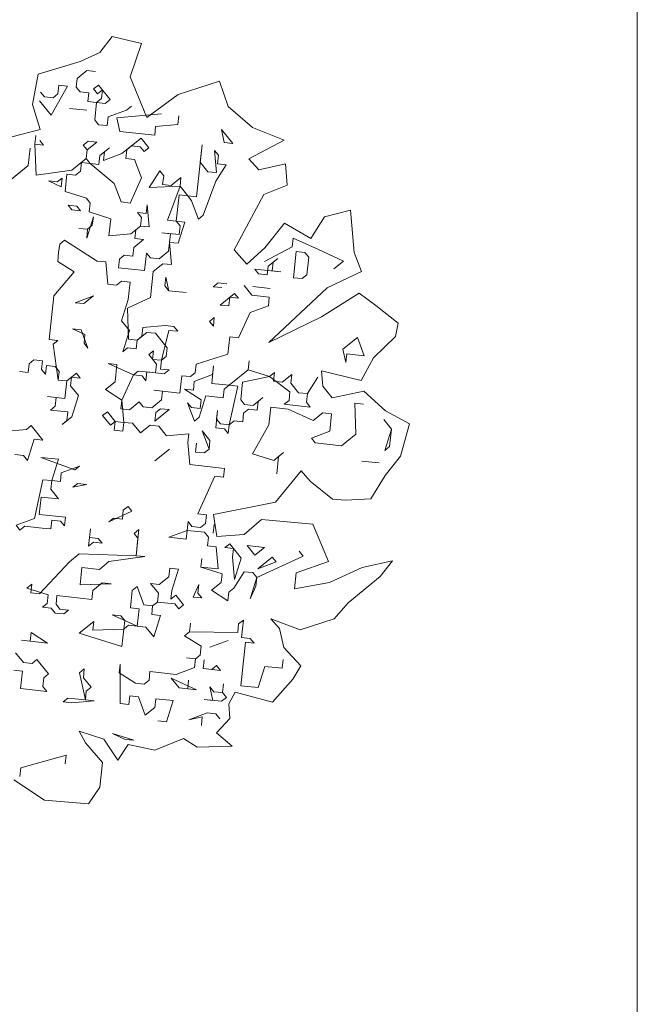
# Model space of a CAD drawing. Header units: metres. Extents: x -228 to 168, y -124 to 293.
# Tile 552 of 613: x 162.67 to 168.13, y 128.25 to 136.95. Entities that reach past the tile are written whole.
import ezdxf

# ---------------------------------------------------------------- set-up
doc = ezdxf.new("R2010")
doc.units = ezdxf.units.M
doc.header["$MEASUREMENT"] = 0
doc.layers.add('Bepflanzung.3 _ UMGEBUNG', color=7, linetype='Continuous')

msp = doc.modelspace()

# ---------------------------------------------------------------- linework, layer by layer
at = {"color": 9, "linetype": 'Continuous', "lineweight": 18, "flags": 128}
msp.add_lwpolyline([(168.1325, -123.9489), (-223.5294, -123.9489), (-223.5294, 292.5385), (168.1325, 292.5385)], close=True, dxfattribs=at)
at = {"layer": 'Bepflanzung.3 _ UMGEBUNG', "color": 33, "linetype": 'Continuous', "lineweight": 18, "true_color": 0xa89c73}
for p, q in [((163.4901, 136.7964), (163.3802, 136.6551)), ((163.7487, 136.7355), (163.4901, 136.7964)), ((163.3802, 136.6551), (163.2079, 136.5773)), ((163.6498, 136.4397), (163.7487, 136.7355)), ((163.2079, 136.5773), (162.8348, 136.4658)), ((163.2663, 136.4958), (163.1812, 136.4272)), ((163.3432, 136.4876), (163.2663, 136.4958)), ((162.8348, 136.4658), (162.7857, 136.1954)), ((163.1812, 136.4272), (163.173, 136.3503)), ((163.7958, 136.0831), (163.6498, 136.4397)), ((164.4377, 136.4038), (164.074, 136.2863)), ((164.5171, 136.1805), (164.4377, 136.4038)), ((162.8572, 136.3064), (162.8915, 136.2638)), ((163.0961, 136.3586), (162.9519, 136.1018)), ((163.0109, 136.2899), (163.0192, 136.3668)), ((163.0192, 136.3668), (163.0961, 136.3586)), ((163.173, 136.3503), (163.2073, 136.3077)), ((163.2073, 136.3077), (163.2842, 136.2995)), ((163.3267, 136.3338), (163.3693, 136.3681)), ((163.3611, 136.2912), (163.3267, 136.3338)), ((163.4036, 136.3256), (163.3611, 136.2912)), ((163.3693, 136.3681), (163.4723, 136.2404)), ((163.3954, 136.2487), (163.4036, 136.3256)), ((162.9519, 136.1018), (162.8489, 136.2295)), ((162.8915, 136.2638), (162.9684, 136.2556)), ((162.9684, 136.2556), (163.0109, 136.2899)), ((163.2842, 136.2995), (163.2759, 136.2226)), ((163.2759, 136.2226), (163.3528, 136.2144)), ((163.3528, 136.2144), (163.3954, 136.2487)), ((163.4723, 136.2404), (163.4297, 136.2061)), ((164.074, 136.2863), (163.7958, 136.0831)), ((162.7857, 136.1954), (162.8548, 135.9754)), ((163.1139, 136.1622), (163.2677, 136.1457)), ((163.2677, 136.1457), (163.1139, 136.1622)), ((163.3528, 136.2144), (163.3363, 136.0606)), ((163.4297, 136.2061), (163.3528, 136.2144)), ((163.4558, 136.0867), (163.6178, 136.1471)), ((163.6178, 136.1471), (163.6603, 136.1814)), ((164.7302, 135.9945), (164.5171, 136.1805)), ((163.3363, 136.0606), (163.3706, 136.018)), ((163.4475, 136.0098), (163.4558, 136.0867)), ((163.5326, 136.0784), (163.9253, 136.1141)), ((163.5587, 135.959), (163.5326, 136.0784)), ((164.0791, 136.0976), (164.0708, 136.0207)), ((162.8548, 135.9754), (162.6024, 135.9098)), ((163.3706, 136.018), (163.4475, 136.0098)), ((163.8663, 135.926), (163.5587, 135.959)), ((163.8745, 136.0029), (163.8663, 135.926)), ((164.0708, 136.0207), (163.8745, 136.0029)), ((164.4813, 135.86), (164.457, 135.9773)), ((164.457, 135.9773), (164.5582, 135.8518)), ((165.0096, 135.883), (164.7302, 135.9945)), ((162.8077, 135.8451), (162.8159, 135.922)), ((162.8503, 135.8794), (162.8846, 135.8369)), ((163.2347, 135.8382), (163.2773, 135.8725)), ((163.2773, 135.8725), (163.3541, 135.8643)), ((163.5765, 135.7626), (163.7468, 135.8999)), ((163.7468, 135.8999), (163.8154, 135.8148)), ((164.6993, 135.7154), (165.0096, 135.883)), ((162.7486, 135.657), (162.7651, 135.8108)), ((162.7651, 135.8108), (162.7486, 135.657)), ((162.8846, 135.8369), (162.8077, 135.8451)), ((162.8077, 135.8451), (162.8173, 135.5719)), ((163.269, 135.7956), (163.2347, 135.8382)), ((163.2608, 135.7187), (163.269, 135.7956)), ((163.269, 135.7956), (163.2608, 135.7187)), ((163.3541, 135.8643), (163.269, 135.7956)), ((163.3802, 135.7448), (163.4653, 135.8134)), ((163.4653, 135.8134), (163.4228, 135.7791)), ((163.6191, 135.797), (163.6109, 135.7201)), ((163.6617, 135.8313), (163.6191, 135.797)), ((163.7386, 135.823), (163.6617, 135.8313)), ((163.7729, 135.7805), (163.7386, 135.823)), ((163.8154, 135.8148), (163.7729, 135.7805)), ((164.2355, 135.3809), (164.2867, 135.8401)), ((164.2867, 135.8401), (164.2685, 135.6884)), ((164.414, 135.595), (164.3962, 135.7914)), ((164.3962, 135.7914), (164.4305, 135.7488)), ((164.5582, 135.8518), (164.4813, 135.86)), ((163.1331, 135.6158), (163.2608, 135.7187)), ((163.2608, 135.7187), (163.2951, 135.6762)), ((163.372, 135.6679), (163.3802, 135.7448)), ((163.4228, 135.7791), (163.4145, 135.7022)), ((163.4145, 135.7022), (163.5765, 135.7626)), ((163.6109, 135.7201), (163.6877, 135.7118)), ((163.6877, 135.7118), (163.7499, 135.5477)), ((164.4305, 135.7488), (164.4223, 135.6719)), ((164.7871, 135.6187), (164.6993, 135.7154)), ((162.7486, 135.657), (162.5358, 135.4854)), ((162.5784, 135.5197), (162.7486, 135.657)), ((162.8173, 135.5719), (163.1331, 135.6158)), ((163.2182, 135.6844), (163.2099, 135.6075)), ((163.2951, 135.6762), (163.2182, 135.6844)), ((163.2951, 135.6762), (163.372, 135.6679)), ((163.5092, 135.4977), (163.2951, 135.6762)), ((163.8185, 135.4625), (163.9102, 135.6102)), ((163.9102, 135.6102), (163.9462, 135.5655)), ((164.2685, 135.6884), (164.3371, 135.6033)), ((164.4992, 135.6637), (164.4058, 135.5182)), ((164.4223, 135.6719), (164.4992, 135.6637)), ((165.0239, 135.672), (164.7871, 135.6187)), ((165.0367, 135.4839), (165.0239, 135.672)), ((163.0397, 135.4703), (162.9285, 135.5211)), ((162.9285, 135.5211), (163.0054, 135.5128)), ((163.0054, 135.5128), (163.0479, 135.5471)), ((163.0479, 135.5471), (163.0397, 135.4703)), ((163.0905, 135.5815), (163.074, 135.4277)), ((163.1674, 135.5732), (163.0905, 135.5815)), ((163.2099, 135.6075), (163.1674, 135.5732)), ((163.7499, 135.5477), (163.6482, 135.3253)), ((163.9462, 135.5655), (163.9362, 135.4907)), ((164.0131, 135.4825), (164.0982, 135.5511)), ((164.0982, 135.5511), (164.09, 135.4743)), ((164.3371, 135.6033), (164.414, 135.595)), ((163.5696, 135.3356), (163.5092, 135.4977)), ((164.09, 135.4743), (163.8185, 135.4625)), ((163.9362, 135.4907), (164.0131, 135.4825)), ((163.9801, 135.175), (164.09, 135.4743)), ((164.09, 135.4743), (164.1586, 135.3891)), ((164.4058, 135.5182), (164.2959, 135.2189)), ((164.8297, 135.4012), (165.0367, 135.4839)), ((163.074, 135.4277), (163.2621, 135.3686)), ((163.2621, 135.3686), (163.2964, 135.3261)), ((164.0818, 135.3974), (164.057, 135.1667)), ((164.1586, 135.3891), (164.0818, 135.3974)), ((164.1586, 135.3891), (164.2355, 135.3809)), ((164.193, 135.3466), (164.1586, 135.3891)), ((164.5694, 134.9114), (164.8297, 135.4012)), ((163.1344, 135.2657), (163.1001, 135.3082)), ((163.1001, 135.3082), (163.177, 135.3)), ((163.2113, 135.2574), (163.1344, 135.2657)), ((163.177, 135.3), (163.2113, 135.2574)), ((163.2964, 135.3261), (163.2882, 135.2492)), ((163.6482, 135.3253), (163.5696, 135.3356)), ((163.792, 135.234), (163.8003, 135.3109)), ((163.8003, 135.3109), (163.8181, 135.1146)), ((164.2533, 135.1845), (164.193, 135.3466)), ((165.5958, 135.2634), (165.3679, 135.2037)), ((165.6293, 134.8881), (165.5958, 135.2634)), ((163.3242, 135.2045), (163.2651, 135.0164)), ((163.2882, 135.2492), (163.478, 135.188)), ((163.3142, 135.1297), (163.3242, 135.2045)), ((163.478, 135.188), (163.4598, 135.0364)), ((163.7495, 135.1997), (163.7152, 135.2423)), ((163.7152, 135.2423), (163.792, 135.234)), ((163.7412, 135.1228), (163.7495, 135.1997)), ((164.057, 135.1667), (163.9801, 135.175)), ((164.2959, 135.2189), (164.2533, 135.1845)), ((165.3679, 135.2037), (165.2456, 135.0134)), ((163.2717, 135.0954), (163.1965, 135.1015)), ((163.1965, 135.1015), (163.2717, 135.0954)), ((163.2651, 135.0164), (163.2717, 135.0954)), ((163.2717, 135.0954), (163.3142, 135.1297)), ((163.6561, 135.0542), (163.7412, 135.1228)), ((163.6987, 135.0885), (163.6904, 135.0116)), ((163.7412, 135.1228), (163.6987, 135.0885)), ((163.8181, 135.1146), (163.7412, 135.1228)), ((164.0913, 135.1242), (164.057, 135.1667)), ((164.057, 135.1667), (164.1339, 135.1585)), ((164.1339, 135.1585), (164.0748, 134.9704)), ((164.0831, 135.0473), (164.0913, 135.1242)), ((165.0124, 135.1486), (164.8388, 134.9316)), ((165.2456, 135.0134), (165.0124, 135.1486)), ((163.4598, 135.0364), (163.6561, 135.0542)), ((163.7673, 135.0034), (163.6822, 134.9347)), ((163.6904, 135.0116), (163.7673, 135.0034)), ((164.0062, 135.0555), (163.9293, 135.0638)), ((163.9293, 135.0638), (164.0831, 135.0473)), ((163.9897, 134.9017), (164.0062, 135.0555)), ((165.0826, 134.9401), (165.0908, 135.0169)), ((165.0908, 135.0169), (165.3132, 134.9153)), ((163.0262, 134.9643), (163.0163, 134.8895)), ((163.0688, 134.9986), (163.0262, 134.9643)), ((163.3581, 134.8139), (163.0688, 134.9986)), ((163.6822, 134.9347), (163.6739, 134.8578)), ((164.0748, 134.9704), (163.998, 134.9786)), ((163.998, 134.9786), (164.0158, 134.7823)), ((164.8388, 134.9316), (164.6813, 134.7849)), ((164.8354, 134.811), (165.0826, 134.9401)), ((165.3132, 134.9153), (165.5356, 134.8137)), ((163.0163, 134.8895), (163.0098, 134.8105)), ((163.5545, 134.8318), (163.5462, 134.7549)), ((163.597, 134.8661), (163.5545, 134.8318)), ((163.6739, 134.8578), (163.597, 134.8661)), ((163.7769, 134.7301), (163.7934, 134.8839)), ((163.7934, 134.8839), (163.8277, 134.8414)), ((163.8277, 134.8414), (163.9046, 134.8331)), ((163.9046, 134.8331), (163.9897, 134.9017)), ((164.6813, 134.7849), (164.5694, 134.9114)), ((164.8698, 134.7685), (164.9549, 134.8371)), ((164.9549, 134.8371), (164.9123, 134.8028)), ((165.0922, 134.6668), (165.1169, 134.8975)), ((165.1169, 134.8975), (165.1938, 134.8893)), ((165.1938, 134.8893), (165.2281, 134.8467)), ((165.2281, 134.8467), (165.2116, 134.6929)), ((165.693, 134.722), (165.6293, 134.8881)), ((163.0098, 134.8105), (163.1536, 134.7192)), ((163.435, 134.8057), (163.3581, 134.8139)), ((163.4528, 134.6094), (163.435, 134.8057)), ((163.5462, 134.7549), (163.7769, 134.7301)), ((163.9389, 134.7905), (163.8538, 134.7219)), ((164.0158, 134.7823), (163.9389, 134.7905)), ((164.981, 134.7177), (164.7503, 134.7424)), ((164.7503, 134.7424), (164.7846, 134.6998)), ((164.8615, 134.6916), (164.8698, 134.7685)), ((164.9123, 134.8028), (164.9041, 134.7259)), ((165.5356, 134.8137), (165.4505, 134.7451)), ((163.1536, 134.7192), (162.975, 134.5051)), ((163.8538, 134.7219), (163.829, 134.4912)), ((163.965, 134.6711), (163.9567, 134.5942)), ((163.991, 134.5516), (163.965, 134.6711)), ((164.7846, 134.6998), (164.8615, 134.6916)), ((164.9041, 134.7259), (164.981, 134.7177)), ((165.169, 134.6586), (165.0922, 134.6668)), ((165.2116, 134.6929), (165.169, 134.6586)), ((165.3897, 134.5781), (165.693, 134.722)), ((163.5297, 134.6011), (163.4528, 134.6094)), ((163.5723, 134.6354), (163.5297, 134.6011)), ((163.6492, 134.6272), (163.5723, 134.6354)), ((163.6327, 134.4734), (163.6492, 134.6272)), ((163.9567, 134.5942), (163.991, 134.5516)), ((164.3837, 134.5873), (164.4263, 134.6216)), ((164.4606, 134.579), (164.3837, 134.5873)), ((164.4263, 134.6216), (164.5032, 134.6134)), ((164.7256, 134.5117), (164.6569, 134.5969)), ((164.7338, 134.5886), (164.8876, 134.5721)), ((164.8876, 134.5721), (164.7338, 134.5886)), ((164.8743, 134.0936), (165.3897, 134.5781)), ((162.975, 134.5051), (162.9338, 134.1207)), ((163.3252, 134.5064), (163.1631, 134.446)), ((163.24, 134.4378), (163.3252, 134.5064)), ((163.829, 134.4912), (163.6244, 134.3965)), ((163.991, 134.5516), (164.1448, 134.5351)), ((164.1448, 134.5351), (163.991, 134.5516)), ((164.4441, 134.4253), (164.5718, 134.5282)), ((164.5292, 134.4939), (164.521, 134.417)), ((164.6061, 134.4857), (164.5292, 134.4939)), ((164.5718, 134.5282), (164.6061, 134.4857)), ((164.8793, 134.4952), (164.7256, 134.5117)), ((164.8711, 134.4184), (164.8793, 134.4952)), ((165.6737, 134.5313), (165.3404, 134.3217)), ((165.8221, 134.4205), (165.6737, 134.5313)), ((163.1631, 134.446), (163.24, 134.4378)), ((163.5736, 134.2853), (163.6327, 134.4734)), ((163.6244, 134.3965), (163.634, 134.1233)), ((164.521, 134.417), (164.4441, 134.4253)), ((164.7091, 134.358), (164.8711, 134.4184)), ((166.0175, 134.2659), (165.8221, 134.4205)), ((164.3507, 134.2798), (164.3933, 134.3141)), ((164.3933, 134.3141), (164.385, 134.2372)), ((164.6075, 134.1356), (164.7091, 134.358)), ((165.3404, 134.3217), (164.8743, 134.0936)), ((163.6423, 134.2002), (163.5736, 134.2853)), ((163.7535, 134.1494), (163.7617, 134.2263)), ((163.7617, 134.2263), (163.9581, 134.2441)), ((163.9581, 134.2441), (164.0349, 134.2359)), ((164.0349, 134.2359), (164.0693, 134.1933)), ((164.385, 134.2372), (164.3507, 134.2798)), ((165.9944, 134.1457), (166.0175, 134.2659)), ((163.2496, 134.1645), (163.1384, 134.2154)), ((163.1384, 134.2154), (163.2153, 134.2071)), ((163.2153, 134.2071), (163.2757, 134.0451)), ((163.2414, 134.0877), (163.2496, 134.1645)), ((163.5832, 134.0121), (163.6423, 134.2002)), ((163.796, 134.1837), (163.7109, 134.1151)), ((163.7109, 134.1151), (163.7535, 134.1494)), ((163.8729, 134.1755), (163.796, 134.1837)), ((163.9759, 134.0478), (163.8729, 134.1755)), ((163.9924, 134.2015), (163.9251, 133.9366)), ((164.0693, 134.1933), (163.9924, 134.2015)), ((164.5141, 133.99), (164.5306, 134.1438)), ((164.5306, 134.1438), (164.6075, 134.1356)), ((165.5301, 134.0366), (165.6578, 134.1396)), ((165.6578, 134.1396), (165.7182, 133.9776)), ((165.7998, 133.958), (165.9944, 134.1457)), ((162.9338, 134.1207), (163.0107, 134.1124)), ((163.0107, 134.1124), (162.9681, 134.0781)), ((162.9681, 134.0781), (163.012, 133.7623)), ((163.2757, 134.0451), (163.2414, 134.0877)), ((163.6258, 134.0464), (163.5832, 134.0121)), ((163.7027, 134.0382), (163.6258, 134.0464)), ((163.634, 134.1233), (163.7109, 134.1151)), ((163.7109, 134.1151), (163.7027, 134.0382)), ((163.9676, 133.9709), (163.9759, 134.0478)), ((163.8139, 133.9874), (163.8564, 134.0217)), ((163.8825, 133.9022), (163.8139, 133.9874)), ((163.8564, 134.0217), (163.8482, 133.9448)), ((163.9251, 133.9366), (163.9676, 133.9709)), ((164.2326, 133.9036), (164.5141, 133.99)), ((165.5561, 133.9172), (165.5301, 134.0366)), ((165.5644, 133.994), (165.5561, 133.9172)), ((165.7182, 133.9776), (165.5644, 133.994)), ((165.6907, 133.759), (165.7998, 133.958)), ((162.7553, 133.9065), (162.7471, 133.8296)), ((162.7979, 133.9408), (162.7553, 133.9065)), ((162.8748, 133.9326), (162.7979, 133.9408)), ((162.8665, 133.8557), (162.8748, 133.9326)), ((162.9091, 133.89), (162.9008, 133.8131)), ((162.986, 133.8818), (162.9091, 133.89)), ((163.0203, 133.8392), (162.986, 133.8818)), ((163.5324, 133.9009), (163.4555, 133.9092)), ((163.4555, 133.9092), (163.6779, 133.8075)), ((163.5159, 133.7471), (163.5324, 133.9009)), ((163.8482, 133.9448), (163.9251, 133.9366)), ((163.8743, 133.8254), (163.8825, 133.9022)), ((163.9251, 133.9366), (163.9168, 133.8597)), ((164.2244, 133.8267), (164.2326, 133.9036)), ((164.3864, 133.8871), (164.3699, 133.7333)), ((164.3781, 133.8102), (164.3864, 133.8871)), ((164.6939, 133.8541), (164.7022, 133.931)), ((164.7022, 133.931), (164.6939, 133.8541)), ((162.7471, 133.8296), (162.6702, 133.8379)), ((162.9008, 133.8131), (162.8665, 133.8557)), ((163.012, 133.7623), (163.0203, 133.8392)), ((163.0889, 133.7541), (163.1741, 133.8227)), ((163.1315, 133.7884), (163.1232, 133.7115)), ((163.2084, 133.7801), (163.1315, 133.7884)), ((163.1741, 133.8227), (163.2084, 133.7801)), ((163.6779, 133.8075), (163.5763, 133.5851)), ((163.6779, 133.8075), (163.7205, 133.8419)), ((163.7548, 133.7993), (163.6779, 133.8075)), ((163.7205, 133.8419), (163.8743, 133.8254)), ((163.7891, 133.7567), (163.7548, 133.7993)), ((163.7974, 133.8336), (163.7891, 133.7567)), ((163.9511, 133.8171), (163.7974, 133.8336)), ((163.9168, 133.8597), (163.9937, 133.8514)), ((163.9937, 133.8514), (163.9511, 133.8171)), ((164.0884, 133.6469), (164.1049, 133.8006)), ((164.1049, 133.8006), (164.1818, 133.7924)), ((164.1818, 133.7924), (164.2244, 133.8267)), ((164.2161, 133.7498), (164.3781, 133.8102)), ((164.5237, 133.7168), (164.6939, 133.8541)), ((164.882, 133.795), (164.6431, 133.7429)), ((164.6939, 133.8541), (164.882, 133.795)), ((164.882, 133.795), (164.9246, 133.8294)), ((165.0618, 133.6591), (164.882, 133.795)), ((164.9246, 133.8294), (164.9163, 133.7525)), ((164.9932, 133.7442), (165.0783, 133.8129)), ((165.0783, 133.8129), (165.0701, 133.736)), ((165.2156, 133.6426), (165.309, 133.7881)), ((165.309, 133.7881), (165.2156, 133.6426)), ((165.353, 133.7075), (165.3405, 133.8451)), ((165.3405, 133.8451), (165.6907, 133.759)), ((163.012, 133.7623), (163.0889, 133.7541)), ((163.0889, 133.7541), (163.012, 133.7623)), ((163.0724, 133.6003), (163.0889, 133.7541)), ((163.1232, 133.7115), (163.1919, 133.6264)), ((163.4308, 133.6785), (163.5159, 133.7471)), ((164.2079, 133.6729), (164.2161, 133.7498)), ((164.3699, 133.7333), (164.5237, 133.7168)), ((164.5237, 133.7168), (164.4811, 133.6825)), ((164.6005, 133.7086), (164.5237, 133.7168)), ((164.525, 133.3667), (164.6005, 133.7086)), ((164.6431, 133.7429), (164.6266, 133.5891)), ((164.9163, 133.7525), (164.9932, 133.7442)), ((165.0701, 133.736), (165.1387, 133.6509)), ((165.4348, 133.606), (165.353, 133.7075)), ((162.9955, 133.6085), (162.9187, 133.6168)), ((162.9187, 133.6168), (163.0724, 133.6003)), ((162.9873, 133.5316), (162.9955, 133.6085)), ((163.1919, 133.6264), (163.1328, 133.4383)), ((163.5763, 133.5851), (163.4308, 133.6785)), ((163.9347, 133.6633), (163.8578, 133.6716)), ((163.8578, 133.6716), (164.0884, 133.6469)), ((163.9264, 133.5865), (163.9347, 133.6633)), ((164.2765, 133.5878), (164.131, 133.6812)), ((164.131, 133.6812), (164.2079, 133.6729)), ((164.3191, 133.6221), (164.26, 133.434)), ((164.4728, 133.6056), (164.3191, 133.6221)), ((164.4811, 133.6825), (164.4728, 133.6056)), ((165.0536, 133.5822), (165.0618, 133.6591)), ((165.1387, 133.6509), (165.2156, 133.6426)), ((165.2156, 133.6426), (165.2074, 133.5657)), ((165.7136, 133.6633), (165.4348, 133.606)), ((165.9067, 133.4912), (165.7136, 133.6633)), ((162.9447, 133.4973), (162.9873, 133.5316)), ((163.5763, 133.5851), (163.5681, 133.5082)), ((163.5941, 133.3888), (163.5763, 133.5851)), ((163.6449, 133.5), (163.7301, 133.5686)), ((163.7301, 133.5686), (163.7644, 133.5261)), ((163.7644, 133.5261), (163.8413, 133.5178)), ((163.8413, 133.5178), (163.9264, 133.5865)), ((164.2174, 133.3997), (164.1571, 133.5617)), ((164.1571, 133.5617), (164.1914, 133.5192)), ((164.2683, 133.5109), (164.2765, 133.5878)), ((164.6266, 133.5891), (164.6609, 133.5466)), ((164.6609, 133.5466), (164.7378, 133.5383)), ((164.7378, 133.5383), (164.8229, 133.607)), ((164.7804, 133.5726), (164.7721, 133.4957)), ((164.8229, 133.607), (164.7804, 133.5726)), ((164.8916, 133.5218), (164.8751, 133.3681)), ((165.0454, 133.5053), (164.8916, 133.5218)), ((165.011, 133.5479), (165.0536, 133.5822)), ((165.2417, 133.5232), (165.011, 133.5479)), ((165.2074, 133.5657), (165.2417, 133.5232)), ((165.7112, 133.5506), (165.6344, 133.5588)), ((165.6344, 133.5588), (165.6439, 133.2856)), ((163.0985, 133.4808), (162.9447, 133.4973)), ((163.1328, 133.4383), (163.0477, 133.3696)), ((163.0903, 133.404), (163.0985, 133.4808)), ((163.406, 133.4478), (163.4486, 133.4822)), ((163.4747, 133.3627), (163.406, 133.4478)), ((163.4486, 133.4822), (163.5172, 133.397)), ((163.5681, 133.5082), (163.6449, 133.5)), ((163.995, 133.5013), (163.8673, 133.3984)), ((163.8673, 133.3984), (163.8756, 133.4753)), ((163.8756, 133.4753), (163.9182, 133.5096)), ((163.9182, 133.5096), (163.995, 133.5013)), ((164.1914, 133.5192), (164.2683, 133.5109)), ((164.26, 133.434), (164.2174, 133.3997)), ((164.4055, 133.3406), (164.422, 133.4944)), ((164.422, 133.4944), (164.4138, 133.4175)), ((164.6527, 133.4697), (164.6444, 133.3928)), ((164.6952, 133.504), (164.6527, 133.4697)), ((164.7721, 133.4957), (164.6952, 133.504)), ((165.2678, 133.4037), (165.0454, 133.5053)), ((165.3529, 133.4723), (165.2678, 133.4037)), ((165.4298, 133.4641), (165.3529, 133.4723)), ((165.4133, 133.3103), (165.4298, 133.4641)), ((166.1193, 133.3765), (165.9067, 133.4912)), ((162.7319, 133.3257), (162.7745, 133.3601)), ((162.7745, 133.3601), (162.8774, 133.2324)), ((163.0477, 133.3696), (163.0903, 133.404)), ((163.5172, 133.397), (163.4747, 133.3627)), ((163.509, 133.3202), (163.5172, 133.397)), ((163.5172, 133.397), (163.5941, 133.3888)), ((163.5941, 133.3888), (163.5859, 133.3119)), ((163.671, 133.3805), (163.5941, 133.3888)), ((163.7396, 133.2954), (163.671, 133.3805)), ((163.8248, 133.3641), (163.7396, 133.2954)), ((163.9017, 133.3558), (163.8248, 133.3641)), ((163.9703, 133.2707), (163.9017, 133.3558)), ((164.4138, 133.4175), (164.4481, 133.375)), ((164.4481, 133.375), (164.525, 133.3667)), ((164.525, 133.3667), (164.5167, 133.2898)), ((164.5676, 133.401), (164.525, 133.3667)), ((164.6444, 133.3928), (164.5676, 133.401)), ((164.8751, 133.3681), (164.7309, 133.1113)), ((165.9597, 133.3295), (165.8911, 133.4146)), ((166.0391, 133.0886), (166.1193, 133.3765)), ((162.5356, 133.3079), (162.7319, 133.3257)), ((163.5859, 133.3119), (163.509, 133.3202)), ((164.1666, 133.2885), (163.9703, 133.2707)), ((164.1584, 133.2116), (164.1666, 133.2885)), ((164.3465, 133.1526), (164.2861, 133.3146)), ((164.2861, 133.3146), (164.3547, 133.2294)), ((164.4824, 133.3324), (164.4055, 133.3406)), ((164.5167, 133.2898), (164.4824, 133.3324)), ((165.2513, 133.2499), (165.4133, 133.3103)), ((165.6439, 133.2856), (165.5162, 133.1826)), ((165.9007, 133.1414), (165.9597, 133.3295)), ((165.9597, 133.3295), (165.9432, 133.1757)), ((162.8005, 133.2406), (162.7415, 133.0525)), ((162.8774, 133.2324), (162.8005, 133.2406)), ((164.1762, 133.0153), (164.1584, 133.2116)), ((164.227, 133.1265), (164.2353, 133.2034)), ((164.2353, 133.2034), (164.227, 133.1265)), ((164.3547, 133.2294), (164.3465, 133.1526)), ((165.2856, 133.2074), (165.2513, 133.2499)), ((165.5162, 133.1826), (165.2856, 133.2074)), ((165.9432, 133.1757), (165.9007, 133.1414)), ((162.7072, 133.0951), (162.6303, 133.1033)), ((162.7415, 133.0525), (162.7072, 133.0951)), ((163.9964, 133.1512), (163.8687, 133.0483)), ((164.3039, 133.1182), (164.227, 133.1265)), ((164.227, 133.1265), (164.3039, 133.1182)), ((164.3465, 133.1526), (164.3039, 133.1182)), ((164.3039, 133.1182), (164.3465, 133.1526)), ((164.7309, 133.1113), (164.919, 133.0523)), ((164.919, 133.0523), (165.0041, 133.1209)), ((164.9616, 133.0866), (164.9451, 132.9328)), ((165.0041, 133.1209), (164.9616, 133.0866)), ((165.9037, 132.9205), (166.0391, 133.0886)), ((163.0147, 133.0621), (162.8609, 133.0786)), ((162.8609, 133.0786), (163.1602, 132.9687)), ((162.9556, 132.874), (163.0147, 133.0621)), ((163.2028, 133.003), (163.0408, 132.9426)), ((163.1602, 132.9687), (163.2028, 133.003)), ((164.4838, 132.9823), (164.1762, 133.0153)), ((165.8499, 133.0302), (165.6961, 133.0467)), ((165.6961, 133.0467), (165.8499, 133.0302)), ((163.0408, 132.9426), (163.0325, 132.8658)), ((164.2462, 132.58), (164.3986, 132.9137)), ((164.3986, 132.9137), (164.4755, 132.9054)), ((164.4755, 132.9054), (164.4838, 132.9823)), ((164.9346, 132.6825), (165.1609, 132.9617)), ((165.1609, 132.9617), (165.2413, 132.8689)), ((165.7766, 132.7127), (165.9037, 132.9205)), ((162.8032, 132.5404), (162.8788, 132.8823)), ((162.8788, 132.8823), (162.9556, 132.874)), ((162.9556, 132.874), (162.9474, 132.7971)), ((163.0325, 132.8658), (162.9556, 132.874)), ((163.1437, 132.8149), (163.1863, 132.8493)), ((163.2632, 132.841), (163.1437, 132.8149)), ((163.1863, 132.8493), (163.2632, 132.841)), ((165.2413, 132.8689), (165.4371, 132.7115)), ((162.9474, 132.7971), (163.016, 132.712)), ((162.8623, 132.7285), (162.8458, 132.5747)), ((163.016, 132.712), (162.8623, 132.7285)), ((164.3863, 132.5734), (164.9346, 132.6825)), ((165.4371, 132.7115), (165.554, 132.7017)), ((165.554, 132.7017), (165.7766, 132.7127)), ((162.8458, 132.5747), (163.0764, 132.55)), ((163.6654, 132.6035), (163.4609, 132.5087)), ((163.5803, 132.5348), (163.5885, 132.6117)), ((163.5885, 132.6117), (163.6311, 132.646)), ((163.6311, 132.646), (163.6654, 132.6035)), ((164.3231, 132.5718), (164.2462, 132.58)), ((164.3148, 132.4949), (164.3231, 132.5718)), ((164.4146, 132.3796), (164.3863, 132.5734)), ((162.6412, 132.48), (162.8032, 132.5404)), ((162.6755, 132.4374), (162.6412, 132.48)), ((162.957, 132.5239), (162.9487, 132.447)), ((163.0339, 132.5157), (162.957, 132.5239)), ((163.0682, 132.4731), (163.0339, 132.5157)), ((163.0764, 132.55), (163.0682, 132.4731)), ((163.4609, 132.5087), (163.5034, 132.5431)), ((163.5034, 132.5431), (163.5803, 132.5348)), ((164.1528, 132.4345), (164.1611, 132.5114)), ((164.1611, 132.5114), (164.1954, 132.4688)), ((164.2723, 132.4606), (164.3148, 132.4949)), ((164.3835, 132.4098), (164.3917, 132.4867)), ((164.8109, 132.53), (164.6564, 132.3973)), ((165.263, 132.4881), (164.8109, 132.53)), ((165.4025, 132.1586), (165.263, 132.4881)), ((162.7181, 132.4718), (162.6755, 132.4374)), ((162.8718, 132.4553), (162.7181, 132.4718)), ((162.9487, 132.447), (162.8718, 132.4553)), ((163.2823, 132.2946), (163.2988, 132.4483)), ((163.2988, 132.4483), (163.2906, 132.3715)), ((163.6833, 132.4071), (163.7258, 132.4414)), ((163.7176, 132.3646), (163.6833, 132.4071)), ((163.7258, 132.4414), (163.7011, 132.2108)), ((163.9908, 132.3741), (164.1528, 132.4345)), ((164.1528, 132.4345), (164.1446, 132.3576)), ((164.3066, 132.418), (164.1528, 132.4345)), ((164.1954, 132.4688), (164.2723, 132.4606)), ((164.3409, 132.3755), (164.3066, 132.418)), ((164.6564, 132.3973), (164.4146, 132.3796)), ((163.3249, 132.3289), (163.2823, 132.2946)), ((163.2906, 132.3715), (163.3675, 132.3632)), ((163.4018, 132.3207), (163.3249, 132.3289)), ((163.3675, 132.3632), (163.4018, 132.3207)), ((163.7011, 132.2108), (163.7176, 132.3646)), ((164.0677, 132.3659), (163.9908, 132.3741)), ((164.1446, 132.3576), (164.0677, 132.3659)), ((164.3327, 132.2986), (164.3409, 132.3755)), ((164.4864, 132.2821), (164.529, 132.3164)), ((164.529, 132.3164), (164.6319, 132.1887)), ((163.1121, 132.1573), (163.1972, 132.2259)), ((163.1972, 132.2259), (163.7011, 132.2108)), ((164.4095, 132.2903), (164.3327, 132.2986)), ((164.4274, 132.094), (164.4095, 132.2903)), ((164.5633, 132.2738), (164.4864, 132.2821)), ((164.5551, 132.197), (164.5633, 132.2738)), ((164.7514, 132.2148), (164.6828, 132.2999)), ((164.6828, 132.2999), (164.8365, 132.2834)), ((164.8365, 132.2834), (164.7514, 132.2148)), ((165.1441, 132.2504), (165.1784, 132.2079)), ((162.8484, 131.8745), (163.1121, 132.1573)), ((163.4622, 132.1586), (163.3771, 132.09)), ((163.778, 132.2025), (163.4622, 132.1586)), ((163.7011, 132.2108), (163.778, 132.2025)), ((164.2736, 132.1105), (164.2818, 132.1874)), ((164.2818, 132.1874), (164.2736, 132.1105)), ((164.5729, 132.0006), (164.5551, 132.197)), ((164.6319, 132.1887), (164.5729, 132.0006)), ((165.1784, 132.2079), (164.7692, 132.0184)), ((164.7775, 132.0953), (164.9052, 132.1983)), ((164.9395, 132.1557), (164.7775, 132.0953)), ((164.9052, 132.1983), (164.9395, 132.1557)), ((165.1162, 132.0589), (165.4025, 132.1586)), ((165.9672, 132.164), (165.6992, 132.1055)), ((165.8599, 132.0282), (165.9672, 132.164)), ((163.2233, 132.1065), (163.2068, 131.9527)), ((163.3771, 132.09), (163.2233, 132.1065)), ((163.9921, 132.024), (164.0004, 132.1009)), ((164.0004, 132.1009), (164.0773, 132.0927)), ((164.0773, 132.0927), (164.0182, 131.9046)), ((164.4617, 132.0514), (164.2736, 132.1105)), ((164.2736, 132.1105), (164.4274, 132.094)), ((164.4534, 131.9745), (164.4617, 132.0514)), ((164.658, 132.0693), (164.5646, 131.9237)), ((164.7349, 132.061), (164.658, 132.0693)), ((164.7692, 132.0184), (164.7349, 132.061)), ((165.1012, 131.9188), (165.1162, 132.0589)), ((165.6992, 132.1055), (165.4123, 131.9727)), ((162.7372, 131.9253), (162.7798, 131.9596)), ((162.7798, 131.9596), (162.7716, 131.8828)), ((163.2068, 131.9527), (163.48, 131.9623)), ((163.4031, 131.9705), (163.318, 131.9019)), ((163.48, 131.9623), (163.4031, 131.9705)), ((163.8988, 131.8785), (163.8301, 131.9636)), ((163.8301, 131.9636), (163.907, 131.9554)), ((163.907, 131.9554), (163.9921, 132.024)), ((164.2063, 131.8455), (164.2571, 131.9567)), ((164.2571, 131.9567), (164.2489, 131.8798)), ((164.3683, 131.9059), (164.4534, 131.9745)), ((164.7692, 132.0184), (164.7102, 131.8304)), ((164.761, 131.9416), (164.7692, 132.0184)), ((165.4123, 131.9727), (165.1012, 131.9188)), ((165.5768, 131.7943), (165.8599, 132.0282)), ((162.9253, 131.8663), (162.7372, 131.9253)), ((162.7716, 131.8828), (162.8484, 131.8745)), ((163.318, 131.9019), (163.3097, 131.825)), ((163.6516, 131.7495), (163.6681, 131.9032)), ((163.6681, 131.9032), (163.7107, 131.9376)), ((163.7107, 131.9376), (163.7711, 131.7755)), ((163.8905, 131.8016), (163.8988, 131.8785)), ((164.0182, 131.9046), (164.01, 131.8277)), ((164.2489, 131.8798), (164.2832, 131.8373)), ((164.5138, 131.8125), (164.3683, 131.9059)), ((164.5221, 131.8894), (164.5138, 131.8125)), ((164.5646, 131.9237), (164.5221, 131.8894)), ((164.7102, 131.8304), (164.761, 131.9416)), ((162.8745, 131.7551), (162.9171, 131.7894)), ((162.9171, 131.7894), (162.9253, 131.8663)), ((163.0022, 131.858), (162.994, 131.7811)), ((162.994, 131.7811), (163.0283, 131.7386)), ((163.3097, 131.825), (163.0022, 131.858)), ((163.8479, 131.7673), (163.8905, 131.8016)), ((163.8905, 131.8016), (163.8479, 131.7673)), ((164.0443, 131.7851), (163.8905, 131.8016)), ((164.01, 131.8277), (164.0525, 131.862)), ((164.0786, 131.7426), (164.0443, 131.7851)), ((164.0525, 131.862), (164.1212, 131.7769)), ((164.2832, 131.8373), (164.2063, 131.8455)), ((165.453, 131.6521), (165.5768, 131.7943)), ((162.9514, 131.7468), (162.8745, 131.7551)), ((162.9857, 131.7042), (162.9514, 131.7468)), ((163.0626, 131.696), (162.9857, 131.7042)), ((163.0283, 131.7386), (163.1052, 131.7303)), ((163.1052, 131.7303), (163.0626, 131.696)), ((163.7285, 131.7412), (163.6516, 131.7495)), ((163.712, 131.5875), (163.7285, 131.7412)), ((163.7711, 131.7755), (163.8479, 131.7673)), ((163.8479, 131.7673), (163.8397, 131.6904)), ((164.1212, 131.7769), (164.0786, 131.7426)), ((163.1999, 131.5257), (163.3276, 131.6287)), ((163.3276, 131.6287), (163.3193, 131.5518)), ((163.5665, 131.6808), (163.4896, 131.6891)), ((163.4896, 131.6891), (163.712, 131.5875)), ((163.6008, 131.6383), (163.5665, 131.6808)), ((163.5925, 131.5614), (163.6008, 131.6383)), ((163.8397, 131.6904), (163.9166, 131.6822)), ((163.9166, 131.6822), (163.8575, 131.4941)), ((164.1733, 131.538), (164.1816, 131.6149)), ((164.1816, 131.6149), (164.1733, 131.538)), ((164.6003, 131.5311), (164.6085, 131.608)), ((164.6085, 131.608), (164.6511, 131.6423)), ((164.6511, 131.6423), (164.6346, 131.4885)), ((164.9708, 131.5675), (164.8927, 131.6522)), ((164.8927, 131.6522), (165.1514, 131.5562)), ((165.1514, 131.5562), (165.453, 131.6521)), ((162.7646, 131.4558), (162.7729, 131.5326)), ((162.7729, 131.5326), (162.9184, 131.4393)), ((163.5761, 131.4076), (163.1999, 131.5257)), ((163.3193, 131.5518), (163.5925, 131.5614)), ((163.5925, 131.5614), (163.5761, 131.4076)), ((163.6351, 131.5957), (163.5925, 131.5614)), ((163.7889, 131.5792), (163.6351, 131.5957)), ((163.8575, 131.4941), (163.7889, 131.5792)), ((164.1307, 131.5037), (164.1733, 131.538)), ((164.1733, 131.538), (164.6003, 131.5311)), ((165.0074, 131.4), (164.9708, 131.5675)), ((162.7646, 131.4558), (162.6878, 131.464)), ((162.6878, 131.464), (162.7646, 131.4558)), ((162.9184, 131.4393), (162.7646, 131.4558)), ((164.2763, 131.4103), (164.1307, 131.5037)), ((164.5152, 131.4624), (164.3531, 131.402)), ((164.3531, 131.402), (164.5152, 131.4624)), ((164.6689, 131.4459), (164.6277, 131.0615)), ((164.6346, 131.4885), (164.7115, 131.4803)), ((164.7458, 131.4377), (164.6689, 131.4459)), ((164.7115, 131.4803), (164.7458, 131.4377)), ((162.6369, 131.3528), (162.7056, 131.2677)), ((164.268, 131.3334), (164.2763, 131.4103)), ((165.1589, 131.2365), (165.0074, 131.4)), ((162.7056, 131.2677), (162.7825, 131.2594)), ((162.7825, 131.2594), (162.825, 131.2937)), ((162.825, 131.2937), (162.928, 131.166)), ((164.2255, 131.2991), (164.1486, 131.3073)), ((164.1486, 131.3073), (164.2255, 131.2991)), ((164.2172, 131.2222), (164.2255, 131.2991)), ((164.2255, 131.2991), (164.268, 131.3334)), ((164.2941, 131.2139), (164.3023, 131.2908)), ((164.3023, 131.2908), (164.2941, 131.2139)), ((164.9943, 131.2166), (165.0025, 131.2935)), ((162.6973, 131.1908), (162.6205, 131.199)), ((162.6808, 131.037), (162.6973, 131.1908)), ((163.2012, 131.1756), (163.2438, 131.2099)), ((163.2534, 130.9367), (163.2012, 131.1756)), ((163.2438, 131.2099), (163.2355, 131.1331)), ((163.5596, 131.2538), (163.5513, 131.177)), ((163.5513, 131.177), (163.6968, 131.0836)), ((163.5609, 130.9037), (163.5596, 131.2538)), ((163.8163, 131.1097), (163.8245, 131.1865)), ((163.8245, 131.1865), (164.0552, 131.1618)), ((164.0552, 131.1618), (164.2172, 131.2222)), ((164.4479, 131.1975), (164.2941, 131.2139)), ((164.2941, 131.2139), (164.371, 131.2057)), ((164.371, 131.2057), (164.4135, 131.24)), ((164.4135, 131.24), (164.4479, 131.1975)), ((164.7815, 131.045), (164.8405, 131.2331)), ((164.8405, 131.2331), (164.9943, 131.2166)), ((165.0863, 131.1189), (165.1589, 131.2365)), ((162.8854, 131.1317), (162.8772, 131.0548)), ((162.928, 131.166), (162.8854, 131.1317)), ((163.2355, 131.1331), (163.3042, 131.0479)), ((163.7737, 131.0753), (163.8163, 131.1097)), ((164.235, 131.0259), (164.0126, 131.1275)), ((164.0126, 131.1275), (164.0813, 131.0424)), ((164.1581, 131.0341), (164.1664, 131.111)), ((164.1664, 131.111), (164.1581, 131.0341)), ((164.9082, 130.9181), (165.0863, 131.1189)), ((162.9115, 131.0123), (162.6808, 131.037)), ((162.8772, 131.0548), (162.9115, 131.0123)), ((163.2616, 131.0136), (163.2534, 130.9367)), ((163.3042, 131.0479), (163.2616, 131.0136)), ((163.6968, 131.0836), (163.7737, 131.0753)), ((164.0813, 131.0424), (164.1581, 131.0341)), ((164.1581, 131.0341), (164.235, 131.0259)), ((164.3806, 130.9325), (164.3545, 131.0519)), ((164.3545, 131.0519), (164.3888, 131.0094)), ((164.3888, 131.0094), (164.4657, 131.0011)), ((164.4657, 131.0011), (164.4739, 131.078)), ((164.4739, 131.078), (164.4657, 131.0011)), ((164.4657, 131.0011), (164.5, 130.9586)), ((164.5219, 130.9013), (164.5778, 131.0044)), ((164.5778, 131.0044), (164.9082, 130.9181)), ((164.6277, 131.0615), (164.7815, 131.045)), ((163.057, 130.9189), (163.0996, 130.9532)), ((163.1339, 130.9107), (163.057, 130.9189)), ((163.0996, 130.9532), (163.2534, 130.9367)), ((163.3302, 130.9285), (163.1339, 130.9107)), ((163.2534, 130.9367), (163.3302, 130.9285)), ((163.646, 130.9724), (163.6378, 130.8955)), ((163.7229, 130.9641), (163.646, 130.9724)), ((163.7833, 130.8021), (163.7229, 130.9641)), ((163.8767, 130.9476), (163.8684, 130.8708)), ((164.0304, 130.9312), (163.8767, 130.9476)), ((163.9714, 130.7431), (164.0304, 130.9312)), ((164.4574, 130.9242), (164.3037, 130.9407)), ((164.3037, 130.9407), (164.3806, 130.9325)), ((164.5, 130.9586), (164.4574, 130.9242)), ((163.6378, 130.8955), (163.5609, 130.9037)), ((163.8684, 130.8708), (163.7833, 130.8021)), ((164.5317, 130.7716), (164.5219, 130.9013)), ((163.8945, 130.7513), (163.9714, 130.7431)), ((164.1677, 130.7609), (164.3297, 130.8213)), ((164.2872, 130.787), (164.1677, 130.7609)), ((164.2789, 130.7101), (164.2872, 130.787)), ((164.3297, 130.8213), (164.4066, 130.813)), ((164.4066, 130.813), (164.4409, 130.7705)), ((164.414, 130.6457), (164.5317, 130.7716)), ((163.254, 130.5575), (163.1998, 130.6615)), ((163.1998, 130.6615), (163.4156, 130.5893)), ((163.4156, 130.5893), (163.5394, 130.403)), ((163.6048, 130.588), (163.4936, 130.6388)), ((163.4936, 130.6388), (163.6817, 130.5797)), ((163.6817, 130.5797), (163.6048, 130.588)), ((163.8686, 130.4916), (164.1196, 130.5955)), ((164.1196, 130.5955), (164.242, 130.5191)), ((164.5501, 130.5273), (164.414, 130.6457)), ((163.4044, 130.3833), (163.254, 130.5575)), ((163.5394, 130.403), (163.6327, 130.5422)), ((163.6327, 130.5422), (163.8686, 130.4916)), ((164.242, 130.5191), (164.5501, 130.5273)), ((162.6835, 130.3368), (163.0844, 130.4493)), ((163.0844, 130.4493), (163.0762, 130.3725)), ((162.6753, 130.2599), (162.6835, 130.3368)), ((163.3804, 130.1655), (163.4044, 130.3833)), ((162.6205, 130.2313), (162.8925, 130.0506)), ((163.2822, 130.019), (163.3804, 130.1655)), ((162.8925, 130.0506), (163.2822, 130.019))]:
    msp.add_line(p, q, dxfattribs=at)

doc.saveas('drawing.dxf')
